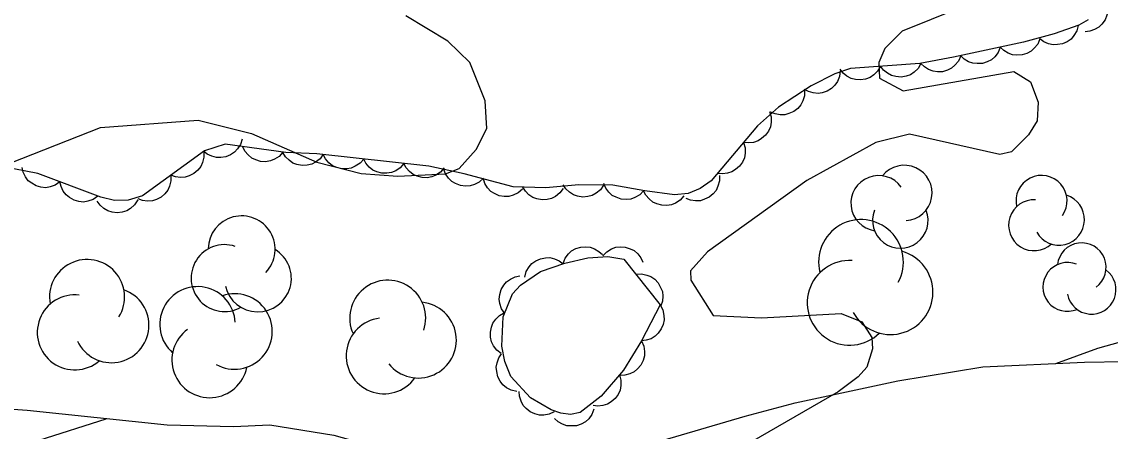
# Model space of a CAD drawing. Extents: x 336540 to 340074, y 5572036 to 5573747.
# Drawn here: x 338235.8 to 338316.4, y 5572264.5 to 5572294.8 of the extents above; entities that cross this region are included whole.
import ezdxf

# ---------------------------------------------------------------- set-up
doc = ezdxf.new("R2010")
doc.units = 0
for name, color, linetype in [('Niveau 2', 7, 'Continuous'), ('Niveau 22', 7, 'Continuous'), ('Niveau 44', 7, 'Continuous')]:
    doc.layers.add(name, color=color, linetype=linetype)

msp = doc.modelspace()

# ---------------------------------------------------------------- linework, layer by layer
at = {"layer": 'Niveau 2'}
for points in [[(338305.34, 5572295.83), (338301.04, 5572294.1), (338299.74, 5572292.83), (338299.3, 5572291.8), (338299.35, 5572290.62), (338301.1, 5572289.68), (338309.31, 5572291.13), (338310.54, 5572290.35), (338311.11, 5572288.85), (338311.03, 5572287.47), (338310.39, 5572286.42), (338309.12, 5572285.17), (338308.27, 5572284.97), (338301.58, 5572286.49), (338299.09, 5572285.85), (338293.98, 5572283.05), (338286.63, 5572277.75), (338285.37, 5572276.34), (338285.39, 5572275.66), (338287.05, 5572273.03), (338290.61, 5572272.87), (338296.51, 5572273.18), (338298.06, 5572272.57), (338298.8, 5572271.42), (338298.85, 5572270.58), (338298.41, 5572269.21), (338297.77, 5572268.49), (338296.3, 5572267.39), (338289.89, 5572263.67)], [(338234.19, 5572284.04), (338241.66, 5572286.97), (338248.91, 5572287.51), (338252.86, 5572286.53), (338257.7, 5572284.4), (338260.97, 5572283.57), (338263.68, 5572283.36), (338267.23, 5572283.54), (338268.23, 5572283.94), (338269.5, 5572285.35), (338270.27, 5572286.91), (338270.16, 5572288.94), (338269.01, 5572291.78), (338267.4, 5572293.38), (338264.27, 5572295.25)]]:
    msp.add_lwpolyline(points, dxfattribs=at)
at = {"layer": 'Niveau 22'}
for points in [[(338096.31, 5572281.65), (338097.38, 5572280.51), (338101.89, 5572277.65), (338109.48, 5572274.24), (338120.86, 5572269.31), (338129.1, 5572266.62), (338132.52, 5572265.76), (338137.98, 5572264.81), (338141.06, 5572264.08), (338146.86, 5572262.99), (338156.94, 5572260.87), (338162.04, 5572260.09), (338164.92, 5572259.87), (338169.39, 5572258.82), (338172.67, 5572257.88), (338176.73, 5572257.64), (338183.15, 5572257.11), (338200.33, 5572257.5), (338207.93, 5572258.88), (338216.92, 5572260.08), (338232.54, 5572262.7), (338237.13, 5572263.81), (338242.09, 5572265.39)], [(338312.42, 5572269.48), (338315.53, 5572270.61), (338332.67, 5572275.42)], [(338293.1, 5572266.57), (338300.72, 5572268.19), (338307, 5572269.23), (338314.54, 5572269.57), (338320.4, 5572269.68)], [(338230.28, 5572266.44), (338236.24, 5572266.02), (338246.61, 5572264.94), (338251.51, 5572264.81), (338254.21, 5572264.93), (338258.95, 5572264.16), (338263.81, 5572262.81), (338266.74, 5572262.54), (338270.01, 5572262.39), (338275.74, 5572262.52), (338283.26, 5572263.78), (338289.41, 5572265.59), (338293.1, 5572266.57)]]:
    msp.add_lwpolyline(points, dxfattribs=at)
at = {"layer": 'Niveau 44'}
for points in [[(338315.99, 5572296.73), (338316.18, 5572296.36), (338316.26, 5572295.96), (338316.28, 5572295.63), (338316.2, 5572295.29), (338316.06, 5572294.95), (338315.83, 5572294.64), (338315.6, 5572294.41), (338315.29, 5572294.24), (338314.94, 5572294.11), (338314.58, 5572294.07)], [(338314.8, 5572294.95), (338314.11, 5572294.55), (338312.29, 5572293.91), (338310.02, 5572293.29), (338304.84, 5572292.18), (338302.35, 5572291.71), (338297.21, 5572291.35), (338296.04, 5572290.96), (338294.29, 5572290.06), (338291.87, 5572288.49), (338290.33, 5572287.1), (338286.9, 5572283.01), (338286.08, 5572282.44), (338285.18, 5572282.09), (338284.17, 5572281.99), (338281.99, 5572282.27), (338279.61, 5572282.69), (338277.1, 5572282.72), (338274.64, 5572282.5), (338272.23, 5572282.58), (338268.59, 5572283.53), (338265.99, 5572284.11), (338257.69, 5572285.01), (338255.4, 5572285.11), (338250.91, 5572285.73), (338249.36, 5572285.24), (338244.78, 5572281.92), (338243.73, 5572281.58), (338242.7, 5572281.55), (338241.69, 5572281.8), (338237.03, 5572283.56), (338234.48, 5572284.05)], [(338314.07, 5572294.54), (338313.97, 5572294.13), (338313.75, 5572293.79), (338313.54, 5572293.53), (338313.25, 5572293.33), (338312.92, 5572293.18), (338312.54, 5572293.12), (338312.21, 5572293.09), (338311.87, 5572293.18), (338311.53, 5572293.33), (338311.24, 5572293.54)], [(338311.24, 5572293.55), (338311.08, 5572293.16), (338310.82, 5572292.85), (338310.58, 5572292.62), (338310.27, 5572292.46), (338309.92, 5572292.35), (338309.53, 5572292.34), (338309.21, 5572292.36), (338308.88, 5572292.48), (338308.56, 5572292.67), (338308.3, 5572292.92)], [(338308.3, 5572292.92), (338308.15, 5572292.53), (338307.89, 5572292.22), (338307.65, 5572291.99), (338307.34, 5572291.83), (338306.98, 5572291.72), (338306.6, 5572291.71), (338306.28, 5572291.73), (338305.95, 5572291.85), (338305.63, 5572292.04), (338305.37, 5572292.29)], [(338305.37, 5572292.28), (338305.21, 5572291.9), (338304.94, 5572291.59), (338304.7, 5572291.37), (338304.38, 5572291.21), (338304.02, 5572291.11), (338303.64, 5572291.11), (338303.32, 5572291.14), (338302.99, 5572291.27), (338302.68, 5572291.47), (338302.42, 5572291.72)], [(338296.45, 5572291.17), (338296.4, 5572290.76), (338296.24, 5572290.38), (338296.06, 5572290.1), (338295.8, 5572289.87), (338295.49, 5572289.67), (338295.12, 5572289.55), (338294.81, 5572289.49), (338294.45, 5572289.53), (338294.1, 5572289.63), (338293.78, 5572289.8)], [(338299.43, 5572291.51), (338299.22, 5572291.14), (338298.93, 5572290.87), (338298.66, 5572290.68), (338298.32, 5572290.56), (338297.96, 5572290.5), (338297.58, 5572290.54), (338297.26, 5572290.61), (338296.95, 5572290.78), (338296.66, 5572291.01), (338296.44, 5572291.3)], [(338302.42, 5572291.72), (338302.22, 5572291.35), (338301.92, 5572291.08), (338301.65, 5572290.88), (338301.32, 5572290.77), (338300.95, 5572290.71), (338300.57, 5572290.75), (338300.25, 5572290.82), (338299.94, 5572290.99), (338299.65, 5572291.22), (338299.43, 5572291.51)], [(338293.81, 5572289.75), (338293.8, 5572289.33), (338293.68, 5572288.94), (338293.53, 5572288.65), (338293.3, 5572288.39), (338293.01, 5572288.16), (338292.65, 5572288.01), (338292.34, 5572287.91), (338291.99, 5572287.91), (338291.63, 5572287.98), (338291.29, 5572288.12)], [(338291.22, 5572288.16), (338291.34, 5572287.76), (338291.33, 5572287.36), (338291.28, 5572287.03), (338291.13, 5572286.71), (338290.92, 5572286.41), (338290.63, 5572286.16), (338290.36, 5572285.98), (338290.02, 5572285.87), (338289.65, 5572285.83), (338289.29, 5572285.86)], [(338252.16, 5572286.12), (338252.04, 5572285.72), (338251.82, 5572285.39), (338251.6, 5572285.14), (338251.3, 5572284.95), (338250.96, 5572284.81), (338250.58, 5572284.75), (338250.26, 5572284.74), (338249.92, 5572284.84), (338249.58, 5572285), (338249.3, 5572285.22)], [(338255.18, 5572285.14), (338254.9, 5572284.83), (338254.55, 5572284.62), (338254.25, 5572284.49), (338253.9, 5572284.44), (338253.53, 5572284.46), (338253.17, 5572284.58), (338252.87, 5572284.71), (338252.6, 5572284.94), (338252.37, 5572285.23), (338252.21, 5572285.55)], [(338289.29, 5572285.86), (338289.41, 5572285.46), (338289.4, 5572285.06), (338289.35, 5572284.73), (338289.2, 5572284.41), (338288.99, 5572284.11), (338288.7, 5572283.86), (338288.43, 5572283.68), (338288.09, 5572283.58), (338287.72, 5572283.53), (338287.37, 5572283.57)], [(338249.31, 5572285.2), (338249.32, 5572284.78), (338249.22, 5572284.39), (338249.09, 5572284.09), (338248.87, 5572283.81), (338248.59, 5572283.57), (338248.24, 5572283.4), (338247.94, 5572283.29), (338247.59, 5572283.27), (338247.22, 5572283.32), (338246.88, 5572283.44)], [(338258.17, 5572284.99), (338257.93, 5572284.65), (338257.6, 5572284.41), (338257.31, 5572284.25), (338256.97, 5572284.18), (338256.6, 5572284.16), (338256.22, 5572284.24), (338255.91, 5572284.34), (338255.63, 5572284.55), (338255.37, 5572284.81), (338255.18, 5572285.12)], [(338261.16, 5572284.63), (338260.89, 5572284.32), (338260.54, 5572284.1), (338260.24, 5572283.95), (338259.9, 5572283.9), (338259.53, 5572283.91), (338259.16, 5572284.01), (338258.86, 5572284.14), (338258.58, 5572284.36), (338258.34, 5572284.64), (338258.17, 5572284.96)], [(338264.14, 5572284.31), (338263.87, 5572283.99), (338263.53, 5572283.77), (338263.23, 5572283.63), (338262.88, 5572283.58), (338262.51, 5572283.59), (338262.14, 5572283.69), (338261.84, 5572283.81), (338261.57, 5572284.04), (338261.32, 5572284.32), (338261.16, 5572284.63)], [(338238.67, 5572282.94), (338238.32, 5572282.7), (338237.94, 5572282.57), (338237.61, 5572282.51), (338237.26, 5572282.55), (338236.91, 5572282.65), (338236.58, 5572282.84), (338236.31, 5572283.03), (338236.11, 5572283.32), (338235.94, 5572283.65), (338235.86, 5572284)], [(338267.12, 5572283.99), (338266.85, 5572283.67), (338266.51, 5572283.45), (338266.21, 5572283.31), (338265.86, 5572283.25), (338265.49, 5572283.26), (338265.12, 5572283.37), (338264.82, 5572283.49), (338264.55, 5572283.71), (338264.31, 5572283.99), (338264.14, 5572284.31)], [(338270.03, 5572283.21), (338269.72, 5572282.92), (338269.36, 5572282.74), (338269.05, 5572282.64), (338268.7, 5572282.62), (338268.33, 5572282.67), (338267.97, 5572282.81), (338267.69, 5572282.97), (338267.44, 5572283.22), (338267.23, 5572283.53), (338267.1, 5572283.86)], [(338241.47, 5572281.88), (338241.13, 5572281.64), (338240.74, 5572281.51), (338240.42, 5572281.45), (338240.07, 5572281.49), (338239.71, 5572281.59), (338239.38, 5572281.78), (338239.12, 5572281.97), (338238.91, 5572282.26), (338238.75, 5572282.59), (338238.67, 5572282.94)], [(338246.88, 5572283.44), (338246.89, 5572283.02), (338246.79, 5572282.63), (338246.66, 5572282.33), (338246.44, 5572282.05), (338246.16, 5572281.81), (338245.81, 5572281.64), (338245.51, 5572281.53), (338245.16, 5572281.51), (338244.79, 5572281.56), (338244.45, 5572281.68)], [(338272.92, 5572282.4), (338272.6, 5572282.12), (338272.23, 5572281.96), (338271.92, 5572281.86), (338271.57, 5572281.86), (338271.2, 5572281.92), (338270.85, 5572282.08), (338270.57, 5572282.24), (338270.33, 5572282.51), (338270.14, 5572282.82), (338270.02, 5572283.16)], [(338287.5, 5572283.42), (338287.5, 5572283.01), (338287.39, 5572282.62), (338287.25, 5572282.31), (338287.03, 5572282.05), (338286.74, 5572281.81), (338286.4, 5572281.65), (338286.09, 5572281.54), (338285.74, 5572281.53), (338285.37, 5572281.58), (338285.03, 5572281.71)], [(338275.94, 5572282.46), (338275.69, 5572282.12), (338275.37, 5572281.87), (338275.08, 5572281.71), (338274.74, 5572281.63), (338274.37, 5572281.61), (338273.99, 5572281.69), (338273.68, 5572281.79), (338273.4, 5572281.99), (338273.13, 5572282.25), (338272.94, 5572282.56)], [(338278.93, 5572282.7), (338278.69, 5572282.35), (338278.37, 5572282.1), (338278.09, 5572281.93), (338277.75, 5572281.85), (338277.38, 5572281.82), (338277, 5572281.89), (338276.69, 5572281.98), (338276.4, 5572282.18), (338276.13, 5572282.43), (338275.93, 5572282.73)], [(338281.89, 5572282.29), (338281.6, 5572281.99), (338281.25, 5572281.79), (338280.94, 5572281.67), (338280.59, 5572281.64), (338280.22, 5572281.67), (338279.86, 5572281.8), (338279.57, 5572281.94), (338279.31, 5572282.18), (338279.09, 5572282.48), (338278.94, 5572282.81)], [(338284.87, 5572281.9), (338284.59, 5572281.59), (338284.25, 5572281.37), (338283.95, 5572281.24), (338283.6, 5572281.19), (338283.23, 5572281.21), (338282.86, 5572281.32), (338282.56, 5572281.45), (338282.29, 5572281.68), (338282.06, 5572281.96), (338281.89, 5572282.28)], [(338244.43, 5572281.6), (338244.2, 5572281.25), (338243.89, 5572280.98), (338243.62, 5572280.8), (338243.28, 5572280.7), (338242.91, 5572280.66), (338242.53, 5572280.71), (338242.22, 5572280.79), (338241.92, 5572280.98), (338241.64, 5572281.22), (338241.43, 5572281.51)], [(338275.92, 5572276.9), (338276.07, 5572277.29), (338276.32, 5572277.61), (338276.56, 5572277.84), (338276.87, 5572278), (338277.23, 5572278.11), (338277.61, 5572278.13), (338277.93, 5572278.11), (338278.26, 5572277.98), (338278.58, 5572277.79), (338278.85, 5572277.55)], [(338278.87, 5572277.47), (338279.16, 5572277.77), (338279.51, 5572277.98), (338279.82, 5572278.1), (338280.17, 5572278.14), (338280.53, 5572278.11), (338280.9, 5572277.99), (338281.19, 5572277.85), (338281.45, 5572277.61), (338281.68, 5572277.32), (338281.84, 5572277)], [(338283.11, 5572273.82), (338281.73, 5572271.15), (338280.4, 5572269), (338278.74, 5572267.05), (338277.2, 5572265.86), (338276.48, 5572265.69), (338275.77, 5572265.79), (338275.05, 5572266.04), (338273.51, 5572266.93), (338272.05, 5572268.52), (338271.6, 5572269.63), (338271.38, 5572270.77), (338271.5, 5572272.95), (338272.18, 5572274.64), (338272.76, 5572275.28), (338274.25, 5572276.3), (338276.05, 5572276.93), (338277.77, 5572277.31), (338279.24, 5572277.41), (338280.43, 5572277.22), (338283.11, 5572273.82)], [(338273.09, 5572275.89), (338273.2, 5572276.3), (338273.41, 5572276.64), (338273.62, 5572276.9), (338273.91, 5572277.1), (338274.25, 5572277.25), (338274.62, 5572277.31), (338274.95, 5572277.33), (338275.29, 5572277.25), (338275.63, 5572277.1), (338275.92, 5572276.88)], [(338271.6, 5572273.19), (338271.36, 5572273.54), (338271.24, 5572273.93), (338271.19, 5572274.25), (338271.23, 5572274.6), (338271.34, 5572274.96), (338271.54, 5572275.28), (338271.74, 5572275.54), (338272.03, 5572275.74), (338272.37, 5572275.9), (338272.72, 5572275.98)], [(338281.31, 5572276.1), (338281.73, 5572276.13), (338282.12, 5572276.04), (338282.43, 5572275.93), (338282.71, 5572275.72), (338282.97, 5572275.45), (338283.15, 5572275.11), (338283.28, 5572274.81), (338283.31, 5572274.46), (338283.28, 5572274.09), (338283.17, 5572273.75)], [(338283.11, 5572273.82), (338283.31, 5572273.45), (338283.39, 5572273.05), (338283.42, 5572272.73), (338283.34, 5572272.38), (338283.2, 5572272.04), (338282.97, 5572271.73), (338282.75, 5572271.5), (338282.44, 5572271.32), (338282.09, 5572271.2), (338281.73, 5572271.15)], [(338271.35, 5572270.22), (338271.02, 5572270.47), (338270.78, 5572270.8), (338270.62, 5572271.09), (338270.55, 5572271.43), (338270.54, 5572271.8), (338270.62, 5572272.18), (338270.73, 5572272.48), (338270.94, 5572272.77), (338271.21, 5572273.03), (338271.51, 5572273.21)], [(338281.73, 5572271.15), (338281.9, 5572270.77), (338281.96, 5572270.37), (338281.95, 5572270.04), (338281.85, 5572269.7), (338281.68, 5572269.37), (338281.43, 5572269.09), (338281.19, 5572268.87), (338280.87, 5572268.72), (338280.51, 5572268.62), (338280.15, 5572268.6)], [(338272.5, 5572267.41), (338272.09, 5572267.5), (338271.74, 5572267.69), (338271.47, 5572267.89), (338271.26, 5572268.17), (338271.09, 5572268.5), (338271.01, 5572268.88), (338270.97, 5572269.2), (338271.04, 5572269.54), (338271.17, 5572269.89), (338271.37, 5572270.19)], [(338280.1, 5572268.64), (338280.21, 5572268.24), (338280.2, 5572267.84), (338280.15, 5572267.51), (338280, 5572267.19), (338279.78, 5572266.89), (338279.49, 5572266.65), (338279.22, 5572266.46), (338278.88, 5572266.36), (338278.51, 5572266.32), (338278.15, 5572266.36)], [(338275.27, 5572265.91), (338274.9, 5572265.73), (338274.5, 5572265.66), (338274.17, 5572265.66), (338273.83, 5572265.75), (338273.49, 5572265.9), (338273.2, 5572266.15), (338272.97, 5572266.38), (338272.81, 5572266.7), (338272.7, 5572267.05), (338272.68, 5572267.41)], [(338278.21, 5572266.1), (338278.06, 5572265.71), (338277.82, 5572265.39), (338277.58, 5572265.15), (338277.27, 5572264.99), (338276.92, 5572264.87), (338276.54, 5572264.85), (338276.21, 5572264.86), (338275.88, 5572264.98), (338275.56, 5572265.17), (338275.29, 5572265.41)]]:
    msp.add_lwpolyline(points, dxfattribs=at)
for centre, radius, start, end in [((338301.196, 5572282.119), 2.056, 273.93311, 141.39019), ((338299.297, 5572281.358), 2.056, 35.7793, 261.46789), ((338311.356, 5572281.532), 1.891, 325.13967, 192.59675), ((338310.808, 5572279.732), 1.891, 86.98586, 312.67445), ((338312.643, 5572280.146), 1.891, 209.80736, 72.49172), ((338300.898, 5572280.084), 2.056, 158.6008, 21.28516), ((338252.12, 5572277.945), 2.479, 316.3671, 179.05146), ((338297.985, 5572277.005), 3.142, 331.48941, 194.17377), ((338250.86, 5572275.811), 2.479, 71.69941, 299.15649), ((338314.332, 5572276.61), 1.81, 305.9458, 173.40289), ((338253.325, 5572275.794), 2.479, 193.5456, 59.23419), ((338300.171, 5572274.771), 3.142, 208.66791, 74.35651), ((338240.678, 5572274.413), 2.779, 327.82004, 190.5044), ((338297.148, 5572273.977), 3.142, 86.82172, 314.2788), ((338313.27, 5572275.156), 1.81, 67.792, 293.48059), ((338262.939, 5572272.847), 2.811, 341.49173, 204.17609), ((338315.06, 5572274.952), 1.81, 190.61349, 53.29786), ((338242.481, 5572272.318), 2.779, 204.99854, 70.68713), ((338248.857, 5572272.38), 2.799, 3.13087, 228.81946), ((338239.768, 5572271.788), 2.779, 83.15235, 310.60943), ((338251.592, 5572271.858), 2.799, 241.28467, 108.74176), ((338265.212, 5572271.218), 2.811, 218.67023, 84.35883), ((338262.672, 5572270.049), 2.811, 96.82404, 324.28112), ((338249.756, 5572269.745), 2.799, 125.95237, 348.63673)]:
    msp.add_arc(centre, radius, start, end, dxfattribs=at)

doc.saveas('drawing.dxf')
